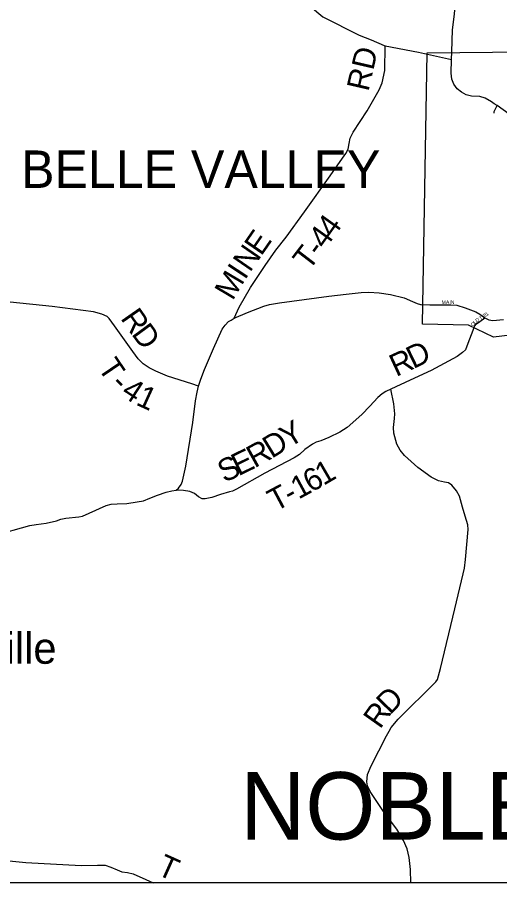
# Model space of a CAD drawing. Extents: x -22 to 431, y -18 to 160.
# Drawn here: x 322.192 to 323.412, y 147.68 to 149.867 of the extents above; entities that cross this region are included whole.
import ezdxf

# ---------------------------------------------------------------- set-up
doc = ezdxf.new("R2010")
doc.units = 0
for name, color, linetype in [('GM_X_Adjacent_County', 7, 'Continuous'), ('GM_X_Adjacent_County_Text', 7, 'Continuous'), ('GM_X_City_Street', 7, 'Continuous'), ('GM_X_City_Street_Text', 7, 'Continuous'), ('GM_X_Corporation_Text', 7, 'Continuous'), ('GM_X_County_Road_Text', 7, 'Continuous'), ('GM_X_County_ROW', 7, 'Continuous'), ('GM_X_County_Subdivision_Text', 7, 'Continuous'), ('GM_X_Interstate_Location', 7, 'Continuous'), ('GM_X_Minor_River_Text', 7, 'Continuous'), ('GM_X_Section', 7, 'Continuous'), ('GM_X_Section_Text', 7, 'Continuous')]:
    doc.layers.add(name, color=color, linetype=linetype)

msp = doc.modelspace()

# ---------------------------------------------------------------- linework, layer by layer
at = {"layer": 'GM_X_Adjacent_County_Text'}
for points in [[(322.1329, 148.5574), (322.2241, 148.5825), (322.2404, 148.5852), (322.265, 148.5887), (322.2915, 148.5948), (322.3028, 148.5986), (322.3153, 148.6009), (322.3483, 148.6047), (322.357, 148.6062), (322.3744, 148.6135), (322.4168, 148.6329), (322.4297, 148.6363), (322.4444, 148.6379), (322.4694, 148.6387), (322.4952, 148.6429), (322.5111, 148.6455), (322.5273, 148.6516), (322.547, 148.6596), (322.569, 148.6669), (322.583, 148.6703), (322.594, 148.6722), (322.5997, 148.6775), (322.6068, 148.6863), (322.6102, 148.695), (322.6182, 148.7329), (322.6359, 148.8429), (322.643, 148.898), (322.6468, 148.9196), (322.6502, 148.9351), (322.6562, 148.9526), (322.6653, 148.9773), (322.688, 149.03), (322.7103, 149.0786), (322.7178, 149.0888), (322.7262, 149.0987), (322.7326, 149.1018), (322.7405, 149.1067), (322.7746, 149.1208), (322.8155, 149.1372), (322.8295, 149.141), (322.8549, 149.1459), (322.9798, 149.1624), (323.0234, 149.1671), (323.0616, 149.172), (323.0813, 149.1721), (323.1071, 149.171), (323.1358, 149.1668), (323.1699, 149.1578), (323.1911, 149.1491), (323.2029, 149.1442), (323.2112, 149.1416), (323.2132, 149.1415), (323.2135, 149.1415)], [(321.9006, 147.8126), (321.9108, 147.8054), (321.9529, 147.782), (321.9957, 147.7593), (322.0165, 147.7525), (322.0476, 147.748), (322.1123, 147.7409), (322.2142, 147.7312), (322.3539, 147.7238), (322.3948, 147.7246), (322.4141, 147.7239), (322.4285, 147.7193), (322.4452, 147.7125), (322.4569, 147.7076), (322.4709, 147.7058), (322.4853, 147.702), (322.5171, 147.688), (322.5359, 147.6799)]]:
    msp.add_lwpolyline(points, dxfattribs=at)
at = {"layer": 'GM_X_County_ROW'}
for points in [[(322.1172, 150.3424), (322.2643, 150.2747), (322.4472, 150.1863), (322.6156, 150.1093), (322.7502, 150.0336), (322.816, 149.9854), (322.9073, 149.9171), (322.9648, 149.8683), (323.0568, 149.8221), (323.0865, 149.8101), (323.1193, 149.7957), (323.1226, 149.7951), (323.2065, 149.7788), (323.2897, 149.7606)], [(323.2905, 149.7801), (323.2928, 149.8358), (323.2972, 149.8753), (323.3008, 149.9197), (323.312, 149.9676), (323.3255, 150.0243), (323.3359, 150.0684), (323.3389, 150.0883)], [(323.2897, 149.7606), (323.2897, 149.7606), (323.2905, 149.7801)], [(323.398, 149.6488), (323.3912, 149.6532), (323.3746, 149.6628), (323.3615, 149.6672), (323.3401, 149.6678), (323.3268, 149.6716), (323.315, 149.6776), (323.3039, 149.6867), (323.296, 149.698), (323.2911, 149.7111), (323.2887, 149.7264), (323.2897, 149.7606)], [(323.6708, 149.4589), (323.6136, 149.4982), (323.5665, 149.5292), (323.5196, 149.56), (323.4874, 149.5853), (323.4053, 149.644), (323.398, 149.6488)]]:
    msp.add_lwpolyline(points, dxfattribs=at)
at = {"layer": 'GM_X_County_Subdivision_Text'}
msp.add_lwpolyline([(323.7239, 149.7823), (323.7157, 149.4296), (323.7403, 149.3939), (323.7774, 149.2986), (323.8886, 149.2997), (323.9008, 149.282), (323.9793, 149.2826), (323.9779, 149.3069), (323.9858, 149.3904), (324.0343, 149.3931), (324.0262, 149.3511), (324.0202, 149.3127), (324.0133, 149.2907), (324.0085, 149.2807), (323.9836, 149.2684), (324.0166, 149.1182), (323.7864, 149.074), (323.7314, 149.1875), (323.5161, 149.0733), (323.3959, 149.0588), (323.3327, 149.089), (323.2169, 149.0915), (323.2286, 149.7771)], close=True, dxfattribs=at)
at = {"layer": 'GM_X_Minor_River_Text'}
for points in [[(322.7405, 149.1067), (322.7534, 149.1348), (322.7814, 149.1845), (322.8188, 149.2403), (322.8457, 149.2783), (322.8722, 149.3117), (322.9183, 149.3755), (322.983, 149.4666), (323.0144, 149.5114), (323.0227, 149.5232), (323.0284, 149.5338), (323.031, 149.5482), (323.0336, 149.5615), (323.0412, 149.5767), (323.0764, 149.631), (323.107, 149.6841), (323.1149, 149.702), (323.1217, 149.7331), (323.1226, 149.7951)], [(322.6502, 148.9351), (322.6338, 148.9407), (322.572, 148.9599), (322.5424, 148.9729), (322.5256, 148.9815), (322.5108, 148.9917), (322.4982, 149.0037), (322.4841, 149.0222), (322.4382, 149.087), (322.4244, 149.1059), (322.4191, 149.1108), (322.4058, 149.1168), (322.3846, 149.1227), (322.2803, 149.1362), (322.1746, 149.1472)], [(323.3461, 149.0826), (323.3287, 149.0359), (323.3249, 149.0264), (323.3181, 149.02), (323.3041, 149.0097), (323.2382, 148.9743), (323.1852, 148.95), (323.1364, 148.9272), (323.1235, 148.9215), (323.1145, 148.9154), (323.1035, 148.9059), (323.0834, 148.8846), (323.063, 148.863), (323.0259, 148.8303), (323.0074, 148.8189), (322.9797, 148.8048), (322.9593, 148.7968), (322.9479, 148.793), (322.9389, 148.7884), (322.9192, 148.7751), (322.9059, 148.7618), (322.8923, 148.7538), (322.8181, 148.7147), (322.7462, 148.6747), (322.7364, 148.6694), (322.7284, 148.6675), (322.7057, 148.661), (322.6837, 148.6538), (322.6675, 148.65), (322.6595, 148.6503), (322.65, 148.6549), (322.6402, 148.6636), (322.6288, 148.6685), (322.6125, 148.6711), (322.594, 148.6722)], [(323.1873, 147.6799), (323.1863, 147.7133), (323.1828, 147.744), (323.1775, 147.7653), (323.1688, 147.7865), (323.1521, 147.8153), (323.1184, 147.86), (323.0842, 147.9103), (323.0774, 147.9247), (323.0755, 147.9346), (323.0774, 147.9532), (323.0872, 147.9756), (323.1258, 148.0511), (323.1326, 148.0633), (323.1371, 148.072), (323.1549, 148.0932), (323.2506, 148.1878), (323.2544, 148.1939), (323.262, 148.2216), (323.2982, 148.3718), (323.3197, 148.461), (323.3231, 148.4746), (323.3254, 148.4966), (323.3317, 148.5725), (323.331, 148.5842), (323.3245, 148.6066), (323.3173, 148.6294), (323.3097, 148.657), (323.3025, 148.6703), (323.2907, 148.6843), (323.282, 148.6904), (323.2722, 148.6922), (323.2574, 148.696), (323.2381, 148.7051), (323.2051, 148.7293), (323.1714, 148.7596), (323.16, 148.7728), (323.1521, 148.788), (323.1445, 148.8164), (323.1437, 148.8305), (323.1456, 148.8536), (323.1467, 148.865), (323.1444, 148.8904), (323.1364, 148.9272)]]:
    msp.add_lwpolyline(points, dxfattribs=at)
at = {"layer": 'GM_X_Section'}
msp.add_line((331.7949, 147.6799), (319.5549, 147.6799), dxfattribs=at)
at = {"layer": 'GM_X_Section_Text'}
for points in [[(323.3978, 149.6249), (323.3977, 149.6295), (323.4053, 149.644)], [(323.2135, 149.1415), (323.2355, 149.1408), (323.2881, 149.1402), (323.3032, 149.1398), (323.3248, 149.133), (323.3517, 149.1228), (323.3612, 149.1171), (323.3745, 149.1073), (323.3843, 149.1028), (323.3945, 149.1005), (323.4214, 149.1032)], [(323.3461, 149.0826), (323.3487, 149.0877), (323.3528, 149.0927), (323.3614, 149.0981), (323.3745, 149.1073)]]:
    msp.add_lwpolyline(points, dxfattribs=at)

# ---------------------------------------------------------------- texts
at = {"layer": 'GM_X_Adjacent_County'}
msp.add_text('Hoskinsville', height=0.078914, rotation=0, dxfattribs=at).set_placement((321.7345, 148.2333))
at = {"layer": 'GM_X_City_Street'}
msp.add_text('T', height=0.0568, rotation=335.9657, dxfattribs=at).set_placement((322.5423, 147.7019))
at = {"layer": 'GM_X_City_Street_Text'}
for s, height, rotation, p in [('RD', 0.05682, 77.0418, (323.0797, 149.6779)), ('4', 0.0568, 54.507, (322.991, 149.3078)), ('E', 0.0568, 55.258, (322.8089, 149.262)), ('4', 0.0568, 54.3794, (322.9705, 149.2792)), ('N', 0.0568, 55.3935, (322.7805, 149.2209)), ('T', 0.0568, 52.4453, (322.9296, 149.225)), ('-', 0.0568, 53.9227, (322.9565, 149.26)), ('I', 0.0568, 56.587, (322.7678, 149.2016)), ('M', 0.0568, 59.3128, (322.7367, 149.1492)), ('R', 0.0568, 304.9134, (322.4518, 149.1063)), ('D', 0.0568, 306.2766, (322.4794, 149.0668)), ('D', 0.0568, 25.821, (323.1932, 148.9777)), ('R', 0.0568, 24.8665, (323.15, 148.9577)), ('T', 0.0568, 304.181, (322.3944, 148.9814)), ('-', 0.0568, 314.6788, (322.4255, 148.9375)), ('4', 0.0568, 326.9174, (322.4521, 148.9125)), ('1', 0.0568, 335.5326, (322.4896, 148.8889)), ('Y', 0.0568, 31.7417, (322.8781, 148.7772)), ('D', 0.0568, 31.5658, (322.8353, 148.7509)), ('R', 0.0568, 28.9903, (322.7921, 148.7269)), ('S', 0.0568, 25.324, (322.7157, 148.6901)), ('E', 0.0568, 25.8934, (322.7509, 148.7068)), ('1', 0.0568, 30.1175, (322.966, 148.6826)), ('6', 0.0568, 29.2077, (322.9346, 148.665)), ('1', 0.0568, 28.446, (322.9031, 148.6479)), ('T', 0.0568, 27.9739, (322.8445, 148.6168)), ('-', 0.0568, 28.0878, (322.8821, 148.6368)), ('D', 0.0568, 45.7315, (323.1348, 148.1026)), ('R', 0.0568, 54.6751, (323.1093, 148.0663))]:
    msp.add_text(s, height=height, rotation=rotation, dxfattribs=at).set_placement(p)
at = {"layer": 'GM_X_Corporation_Text'}
for s, rotation, p in [('MAIN', 0, (323.2649, 149.1422)), ('D', 31.2524, (323.3539, 149.0955)), ('T', 33.6249, (323.3635, 149.1014)), ('1', 34.1427, (323.3691, 149.1051)), ('6', 34.1145, (323.3739, 149.1084)), ('1', 34.1366, (323.3788, 149.1117)), ('O', 55.2551, (323.3451, 149.0847)), ('L', 44.1305, (323.3496, 149.0912))]:
    msp.add_text(s, height=0.00947, rotation=rotation, dxfattribs=at).set_placement(p)
at = {"layer": 'GM_X_County_Road_Text'}
msp.add_text('NOBLE', height=0.17045, rotation=0, dxfattribs=at).set_placement((322.7558, 147.7889))
at = {"layer": 'GM_X_Interstate_Location'}
msp.add_text('BELLE VALLEY', height=0.094697, rotation=0, dxfattribs=at).set_placement((322.2019, 149.4359))

doc.saveas('drawing.dxf')
